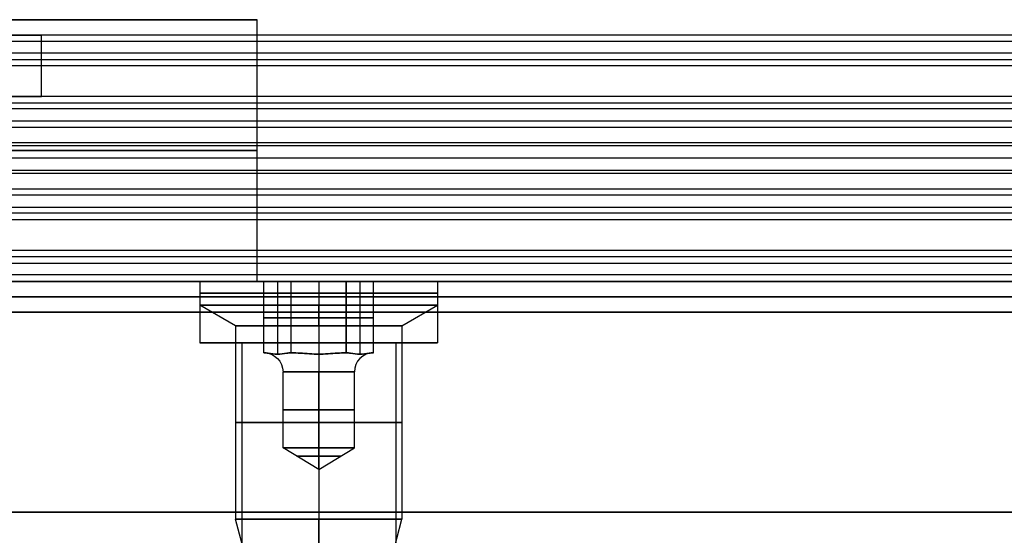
# Model space of a CAD drawing. Header units: millimetres. Extents: x -429 to 422, y -262 to 259.
# Tile 425 of 656: x -253 to -221, y 202 to 219. Entities that reach past the tile are written whole.
import ezdxf

# ---------------------------------------------------------------- set-up
doc = ezdxf.new("R2010")
doc.units = ezdxf.units.MM
doc.layers.add('Default', color=7, linetype='Continuous', true_color=0x000000)

msp = doc.modelspace()

# ---------------------------------------------------------------- linework, layer by layer
at = {"layer": 'Default'}
for p, q in [((-260.127, 218.565, 778.822), (-245.127, 218.565, 778.822)), ((-427.127, 210.065, 1342.822), (420.873, 210.065, 1342.822)), ((420.873, 210.065, 772.822), (-427.127, 210.065, 772.822)), ((420.873, 210.065, 1057.822), (-427.127, 210.065, 1057.822)), ((-261.127, 210.065, 778.822), (-245.127, 210.065, 778.822)), ((-246.991, 208.065, 880.822), (-245.627, 208.065, 880.822)), ((-243.127, 208.065, 876.959), (-243.127, 208.065, 878.322)), ((-243.127, 208.065, 883.322), (-243.127, 208.065, 884.686)), ((-240.627, 208.065, 880.822), (-239.264, 208.065, 880.822))]:
    msp.add_line(p, q, dxfattribs=at)
at = {"layer": 'Default', "color": 9, "true_color": 0xbebcba}
for p, q in [((-246.991, 210.065, 880.822), (-244.912, 210.065, 880.822)), ((-246.991, 210.065, 880.822), (-246.991, 209.292, 880.822)), ((-244.466, 210.065, 880.049), (-244.466, 207.702, 880.049)), ((-244.466, 210.065, 881.595), (-244.466, 207.702, 881.595)), ((-243.127, 210.065, 879.277), (-243.127, 207.702, 879.277)), ((-243.127, 210.065, 882.368), (-243.127, 207.702, 882.368)), ((-243.127, 210.065, 876.959), (-243.127, 210.065, 879.277)), ((-243.127, 210.065, 882.368), (-243.127, 210.065, 884.686)), ((-243.127, 210.065, 884.686), (-243.127, 209.292, 884.686)), ((-243.127, 210.065, 876.959), (-243.127, 209.292, 876.959)), ((-241.789, 210.065, 881.595), (-241.789, 207.702, 881.595)), ((-241.789, 210.065, 880.049), (-241.789, 207.702, 880.049)), ((-241.343, 210.065, 880.822), (-239.264, 210.065, 880.822)), ((-239.264, 210.065, 880.822), (-239.264, 209.292, 880.822)), ((-245.832, 208.623, 880.822), (-246.991, 209.292, 880.822)), ((-243.127, 208.623, 883.527), (-243.127, 209.292, 884.686)), ((-243.127, 208.623, 878.118), (-243.127, 209.292, 876.959)), ((-240.423, 208.623, 880.822), (-239.264, 209.292, 880.822)), ((-244.912, 208.883, 880.822), (-244.02, 208.883, 879.277)), ((-244.02, 208.883, 882.368), (-244.912, 208.883, 880.822)), ((-244.02, 208.883, 879.277), (-242.235, 208.883, 879.277)), ((-242.235, 208.883, 882.368), (-244.02, 208.883, 882.368)), ((-241.343, 208.883, 880.822), (-242.235, 208.883, 882.368)), ((-242.235, 208.883, 879.277), (-241.343, 208.883, 880.822)), ((-245.832, 208.623, 880.822), (-245.832, 202.338, 880.822)), ((-243.127, 208.623, 883.527), (-243.127, 202.338, 883.527)), ((-243.127, 208.623, 878.118), (-243.127, 202.338, 878.118)), ((-240.423, 208.623, 880.822), (-240.423, 202.338, 880.822)), ((-244.912, 207.747, 880.822), (-244.905, 207.747, 880.822)), ((-244.908, 207.747, 880.829), (-244.908, 207.747, 880.816)), ((-244.023, 207.747, 879.283), (-244.016, 207.747, 879.283)), ((-244.023, 207.747, 882.361), (-244.016, 207.747, 882.361)), ((-244.016, 207.747, 879.283), (-244.016, 207.747, 879.277)), ((-244.016, 207.747, 882.368), (-244.016, 207.747, 882.361)), ((-242.239, 207.747, 879.283), (-242.239, 207.747, 879.277)), ((-242.239, 207.747, 879.283), (-242.231, 207.747, 879.283)), ((-242.239, 207.747, 882.368), (-242.239, 207.747, 882.361)), ((-242.239, 207.747, 882.361), (-242.231, 207.747, 882.361)), ((-241.35, 207.747, 880.822), (-241.343, 207.747, 880.822)), ((-241.347, 207.747, 880.829), (-241.347, 207.747, 880.816)), ((-244.286, 204.656, 880.822), (-244.286, 207.128, 880.822)), ((-243.127, 204.656, 879.663), (-243.127, 207.128, 879.663)), ((-243.127, 204.656, 881.981), (-243.127, 207.128, 881.981)), ((-241.968, 204.656, 880.822), (-241.968, 207.128, 880.822)), ((-243.127, 203.959, 880.822), (-244.286, 204.656, 880.822)), ((-243.127, 203.959, 880.822), (-241.968, 204.656, 880.822)), ((-243.127, 203.959, 880.822), (-243.127, 204.656, 879.663)), ((-243.127, 203.959, 880.822), (-243.127, 204.656, 881.981)), ((-245.347, 200.528, 880.822), (-245.832, 202.338, 880.822)), ((-243.127, 201.024, 883.175), (-243.127, 202.338, 883.527)), ((-243.127, 200.034, 878.735), (-243.127, 202.338, 878.118)), ((-241.18, 199.511, 880.822), (-240.423, 202.338, 880.822))]:
    msp.add_line(p, q, dxfattribs=at)
at = {"layer": 'Default', "color": 9, "true_color": 0xbebcba, "extrusion": (0, -1, 0)}
for centre, radius in [((-243.127, 880.822, -209.678), 3.864), ((-243.127, 880.822, -205.48), 2.705)]:
    msp.add_circle(centre, radius, dxfattribs=at)
at = {"layer": 'Default', "color": 9, "true_color": 0xbebcba, "extrusion": (0, 1, 0)}
for centre, radius in [((243.127, 880.822, 205.892), 1.159), ((243.127, 880.822, 204.389), 0.715)]:
    msp.add_circle(centre, radius, dxfattribs=at)
for centre, radius, start, end in [((243.127, 880.822, 210.065), 3.864, 270, 90), ((243.127, 880.822, 209.292), 3.864, 90, 180), ((243.127, 880.822, 209.292), 3.864, 180, 270), ((243.127, 880.822, 208.623), 2.705, 270, 0), ((243.127, 880.822, 208.623), 2.705, 0, 90), ((243.127, 880.822, 207.747), 1.777, 359.5918, 0.4082), ((243.127, 880.822, 207.747), 1.777, 359.5918, 0.4082), ((243.127, 880.822, 207.747), 1.777, 299.5918, 300.4082), ((243.127, 880.822, 207.747), 1.777, 59.5918, 60.4082), ((243.127, 880.822, 207.747), 1.777, 59.5918, 60.4082), ((243.127, 880.822, 207.747), 1.777, 119.5918, 120.4082), ((243.127, 880.822, 207.747), 1.777, 239.5918, 240.4082), ((243.127, 880.822, 207.747), 1.777, 119.5918, 120.4082), ((243.127, 880.822, 207.747), 1.777, 179.5918, 180.4082), ((243.127, 880.822, 207.747), 1.777, 179.5918, 180.4082), ((243.127, 880.822, 204.656), 1.159, 270, 90), ((243.127, 880.822, 202.338), 2.705, 90, 180), ((243.127, 880.822, 202.338), 2.705, 180, 270)]:
    msp.add_arc(centre, radius, start, end, dxfattribs=at)
at = {"layer": 'Default', "color": 9, "true_color": 0xbebcba, "extrusion": (0, -1, 0)}
for centre, radius, start, end in [((-243.127, 880.822, -210.065), 3.864, 270, 0), ((-243.127, 880.822, -210.065), 3.864, 0, 90), ((-243.127, 880.822, -209.292), 3.864, 90, 180), ((-243.127, 880.822, -209.292), 3.864, 180, 270), ((-243.127, 880.822, -208.623), 2.705, 270, 0), ((-243.127, 880.822, -208.623), 2.705, 0, 90), ((-243.127, 880.822, -207.128), 1.159, 90, 270), ((-243.127, 880.822, -207.128), 1.159, 270, 90), ((-243.127, 880.822, -204.656), 1.159, 0, 90), ((-243.127, 880.822, -204.656), 1.159, 270, 0), ((-243.127, 880.822, -202.338), 2.705, 90, 180), ((-243.127, 880.822, -202.338), 2.705, 180, 270)]:
    msp.add_arc(centre, radius, start, end, dxfattribs=at)
at = {"layer": 'Default', "color": 9, "true_color": 0xbebcba, "extrusion": (0, 0, -1)}
msp.add_arc((244.905, 207.128, -880.822), 0.618, 90, 180, dxfattribs=at)
at = {"layer": 'Default', "color": 9, "true_color": 0xbebcba, "extrusion": (-1, 0, 0)}
msp.add_arc((-207.128, 882.599, 243.127), 0.618, 202.0243, 270, dxfattribs=at)
at = {"layer": 'Default', "color": 9, "true_color": 0xbebcba, "extrusion": (1, 0, 0)}
msp.add_arc((207.128, 879.045, -243.127), 0.618, 22.0243, 90, dxfattribs=at)
at = {"layer": 'Default', "color": 9, "true_color": 0xbebcba}
msp.add_arc((-241.35, 207.128, 880.822), 0.618, 90, 180, dxfattribs=at)
at = {"layer": 'Default'}
for points in [[(-245.127, 218.565, 772.822), (-295.127, 218.565, 772.822), (-345.127, 218.565, 772.822)], [(-345.127, 218.565, 784.822), (-295.127, 218.565, 784.822), (-245.127, 218.565, 784.822)], [(-245.127, 210.065, 772.822), (-245.127, 214.315, 772.822), (-245.127, 218.565, 772.822)], [(-245.127, 218.565, 784.822), (-245.127, 218.565, 778.822), (-245.127, 218.565, 772.822)], [(-245.127, 210.065, 784.822), (-245.127, 214.315, 784.822), (-245.127, 218.565, 784.822)], [(-245.127, 210.065, 778.822), (-245.127, 214.315, 778.822), (-245.127, 218.565, 778.822)], [(396.873, 218.065, 1198.214), (-3.127, 218.065, 1198.214), (-403.127, 218.065, 1198.214)], [(396.873, 218.065, 1211.822), (-3.127, 218.065, 1211.822), (-403.127, 218.065, 1211.822)], [(396.873, 217.854, 1212.717), (-3.127, 217.854, 1212.717), (-403.127, 217.854, 1212.717)], [(-213.047, 218.065, 1205.018), (-232.627, 218.065, 1205.018), (-252.208, 218.065, 1205.018)], [(-252.127, 216.065, 1204.214), (-252.127, 217.065, 1204.214), (-252.127, 218.065, 1204.214)], [(396.873, 217.479, 1196.8), (-3.127, 217.479, 1196.8), (-403.127, 217.479, 1196.8)], [(396.873, 217.265, 1213.422), (-3.127, 217.265, 1213.422), (-403.127, 217.265, 1213.422)], [(396.873, 217.065, 1242.822), (-3.127, 217.065, 1242.822), (-403.127, 217.065, 1242.822)], [(396.873, 217.065, 1240.822), (-3.127, 217.065, 1240.822), (-403.127, 217.065, 1240.822)], [(396.873, 217.065, 1241.822), (-3.127, 217.065, 1241.822), (-403.127, 217.065, 1241.822)], [(396.873, 216.065, 1196.214), (-3.127, 216.065, 1196.214), (-403.127, 216.065, 1196.214)], [(396.873, 216.065, 1198.214), (-3.127, 216.065, 1198.214), (-403.127, 216.065, 1198.214)], [(396.873, 216.065, 1211.714), (-3.127, 216.065, 1211.714), (-403.127, 216.065, 1211.714)], [(396.873, 216.065, 1223.322), (-3.127, 216.065, 1223.322), (-403.127, 216.065, 1223.322)], [(396.873, 216.065, 1215.822), (-3.127, 216.065, 1215.822), (-403.127, 216.065, 1215.822)], [(396.873, 216.065, 1219.572), (-3.127, 216.065, 1219.572), (-403.127, 216.065, 1219.572)], [(-213.057, 216.065, 1204.964), (-232.627, 216.065, 1204.964), (-252.197, 216.065, 1204.964)], [(396.873, 215.854, 1224.217), (-3.127, 215.854, 1224.217), (-403.127, 215.854, 1224.217)], [(396.873, 215.665, 1214.622), (-3.127, 215.665, 1214.622), (-403.127, 215.665, 1214.622)], [(396.873, 215.265, 1224.922), (-3.127, 215.265, 1224.922), (-403.127, 215.265, 1224.922)], [(396.873, 215.065, 1215.822), (-3.127, 215.065, 1215.822), (-403.127, 215.065, 1215.822)], [(396.873, 214.565, 1242.822), (-3.127, 214.565, 1242.822), (-403.127, 214.565, 1242.822)], [(396.873, 214.565, 1240.822), (-3.127, 214.565, 1240.822), (-403.127, 214.565, 1240.822)], [(396.873, 214.465, 1212.914), (-3.127, 214.465, 1212.914), (-403.127, 214.465, 1212.914)], [(-245.127, 214.315, 772.822), (-295.127, 214.315, 772.822), (-345.127, 214.315, 772.822)], [(-345.127, 214.315, 784.822), (-295.127, 214.315, 784.822), (-245.127, 214.315, 784.822)], [(-245.127, 214.315, 784.822), (-245.127, 214.315, 778.822), (-245.127, 214.315, 772.822)], [(396.873, 214.065, 1223.214), (-3.127, 214.065, 1223.214), (-403.127, 214.065, 1223.214)], [(396.873, 214.065, 1215.822), (-3.127, 214.065, 1215.822), (-403.127, 214.065, 1215.822)], [(396.873, 214.065, 1219.518), (-3.127, 214.065, 1219.518), (-403.127, 214.065, 1219.518)], [(396.873, 214.065, 1215.822), (-3.127, 214.065, 1215.822), (-403.127, 214.065, 1215.822)], [(396.873, 214.065, 1223.214), (-3.127, 214.065, 1223.214), (-403.127, 214.065, 1223.214)], [(396.873, 214.065, 1219.518), (-3.127, 214.065, 1219.518), (-403.127, 214.065, 1219.518)], [(396.873, 213.665, 1226.122), (-3.127, 213.665, 1226.122), (-403.127, 213.665, 1226.122)], [(396.873, 213.565, 1196.214), (-3.127, 213.565, 1196.214), (-403.127, 213.565, 1196.214)], [(396.873, 213.565, 1198.214), (-3.127, 213.565, 1198.214), (-403.127, 213.565, 1198.214)], [(396.873, 213.065, 1223.214), (-3.127, 213.065, 1223.214), (-403.127, 213.065, 1223.214)], [(396.873, 212.865, 1214.114), (-3.127, 212.865, 1214.114), (-403.127, 212.865, 1214.114)], [(396.873, 212.465, 1224.414), (-3.127, 212.465, 1224.414), (-403.127, 212.465, 1224.414)], [(396.873, 212.276, 1214.819), (-3.127, 212.276, 1214.819), (-403.127, 212.276, 1214.819)], [(396.873, 212.065, 1215.714), (-3.127, 212.065, 1215.714), (-403.127, 212.065, 1215.714)], [(396.873, 212.065, 1223.214), (-3.127, 212.065, 1223.214), (-403.127, 212.065, 1223.214)], [(396.873, 212.065, 1219.464), (-3.127, 212.065, 1219.464), (-403.127, 212.065, 1219.464)], [(396.873, 212.065, 1242.822), (-3.127, 212.065, 1242.822), (-403.127, 212.065, 1242.822)], [(396.873, 212.065, 1240.822), (-3.127, 212.065, 1240.822), (-403.127, 212.065, 1240.822)], [(396.873, 212.065, 1227.322), (-3.127, 212.065, 1227.322), (-403.127, 212.065, 1227.322)], [(-216.057, 212.065, 1234.072), (-235.627, 212.065, 1234.072), (-255.197, 212.065, 1234.072)], [(396.873, 211.065, 1196.214), (-3.127, 211.065, 1196.214), (-403.127, 211.065, 1196.214)], [(396.873, 211.065, 1198.214), (-3.127, 211.065, 1198.214), (-403.127, 211.065, 1198.214)], [(396.873, 211.065, 1197.214), (-3.127, 211.065, 1197.214), (-403.127, 211.065, 1197.214)], [(396.873, 210.865, 1225.614), (-3.127, 210.865, 1225.614), (-403.127, 210.865, 1225.614)], [(396.873, 210.651, 1242.236), (-3.127, 210.651, 1242.236), (-403.127, 210.651, 1242.236)], [(396.873, 210.276, 1226.319), (-3.127, 210.276, 1226.319), (-403.127, 210.276, 1226.319)], [(396.873, 210.065, 1240.822), (-3.127, 210.065, 1240.822), (-403.127, 210.065, 1240.822)], [(396.873, 210.065, 1227.214), (-3.127, 210.065, 1227.214), (-403.127, 210.065, 1227.214)], [(-245.127, 210.065, 772.822), (-295.127, 210.065, 772.822), (-345.127, 210.065, 772.822)], [(-345.127, 210.065, 784.822), (-295.127, 210.065, 784.822), (-245.127, 210.065, 784.822)], [(-216.047, 210.065, 1234.018), (-235.627, 210.065, 1234.018), (-255.208, 210.065, 1234.018)], [(-246.991, 210.065, 880.822), (-246.991, 209.065, 880.822), (-246.991, 208.065, 880.822)], [(-245.127, 210.065, 784.822), (-245.127, 210.065, 778.822), (-245.127, 210.065, 772.822)], [(-243.127, 210.065, 884.686), (-243.127, 209.065, 884.686), (-243.127, 208.065, 884.686)], [(-243.127, 210.065, 876.959), (-243.127, 209.065, 876.959), (-243.127, 208.065, 876.959)], [(-239.264, 210.065, 880.822), (-239.264, 209.065, 880.822), (-239.264, 208.065, 880.822)], [(-427.127, 209.565, 1343.322), (-3.127, 209.565, 1343.322), (420.873, 209.565, 1343.322)], [(420.873, 209.565, 772.322), (-3.127, 209.565, 772.322), (-427.127, 209.565, 772.322)], [(-427.127, 209.065, 1343.822), (-3.127, 209.065, 1343.822), (420.873, 209.065, 1343.822)], [(420.873, 209.065, 771.822), (-3.127, 209.065, 771.822), (-427.127, 209.065, 771.822)], [(-245.627, 208.065, 880.822), (-245.627, 201.565, 880.822), (-245.627, 195.065, 880.822)], [(-243.127, 208.065, 883.322), (-243.127, 201.565, 883.322), (-243.127, 195.065, 883.322)], [(-243.127, 208.065, 878.322), (-243.127, 201.565, 878.322), (-243.127, 195.065, 878.322)], [(-240.627, 208.065, 880.822), (-240.627, 201.565, 880.822), (-240.627, 195.065, 880.822)], [(-427.127, 202.565, 1343.822), (-3.127, 202.565, 1343.822), (420.873, 202.565, 1343.822)], [(420.873, 202.565, 771.822), (-3.127, 202.565, 771.822), (-427.127, 202.565, 771.822)]]:
    msp.add_open_spline(points, degree=2, dxfattribs=at)
for points, weights, knots in [([(-256.127, 218.065, 1200.214), (-252.127, 218.065, 1200.214), (-252.127, 218.065, 1204.214), (-252.127, 218.065, 1208.214), (-256.127, 218.065, 1208.214)], [1, 0.707106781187, 1, 0.707106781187, 1], [-37.132741, -37.132741, -37.132741, -30.849556, -30.849556, -24.566371, -24.566371, -24.566371]), ([(-256.127, 216.065, 1208.214), (-252.127, 216.065, 1208.214), (-252.127, 216.065, 1204.214), (-252.127, 216.065, 1200.214), (-256.127, 216.065, 1200.214)], [1, 0.707106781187, 1, 0.707106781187, 1], [24.566371, 24.566371, 24.566371, 30.849556, 30.849556, 37.132741, 37.132741, 37.132741]), ([(-239.264, 210.065, 880.822), (-239.264, 210.065, 884.686), (-243.127, 210.065, 884.686), (-246.991, 210.065, 884.686), (-246.991, 210.065, 880.822), (-246.991, 210.065, 876.959), (-243.127, 210.065, 876.959), (-239.264, 210.065, 876.959), (-239.264, 210.065, 880.822)], [1, 0.707106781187, 1, 0.707106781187, 1, 0.707106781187, 1, 0.707106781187, 1], [7.853982, 7.853982, 7.853982, 15.707963, 15.707963, 23.561945, 23.561945, 31.415927, 31.415927, 39.269908, 39.269908, 39.269908]), ([(-239.264, 209.065, 880.822), (-239.264, 209.065, 884.686), (-243.127, 209.065, 884.686), (-246.991, 209.065, 884.686), (-246.991, 209.065, 880.822), (-246.991, 209.065, 876.959), (-243.127, 209.065, 876.959), (-239.264, 209.065, 876.959), (-239.264, 209.065, 880.822)], [1, 0.707106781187, 1, 0.707106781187, 1, 0.707106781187, 1, 0.707106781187, 1], [7.853982, 7.853982, 7.853982, 15.707963, 15.707963, 23.561945, 23.561945, 31.415927, 31.415927, 39.269908, 39.269908, 39.269908]), ([(-239.264, 208.065, 880.822), (-239.264, 208.065, 884.686), (-243.127, 208.065, 884.686), (-246.991, 208.065, 884.686), (-246.991, 208.065, 880.822), (-246.991, 208.065, 876.959), (-243.127, 208.065, 876.959), (-239.264, 208.065, 876.959), (-239.264, 208.065, 880.822)], [1, 0.707106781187, 1, 0.707106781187, 1, 0.707106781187, 1, 0.707106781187, 1], [7.853982, 7.853982, 7.853982, 15.707963, 15.707963, 23.561945, 23.561945, 31.415927, 31.415927, 39.269908, 39.269908, 39.269908]), ([(-240.627, 208.065, 880.822), (-240.627, 208.065, 883.322), (-243.127, 208.065, 883.322), (-245.627, 208.065, 883.322), (-245.627, 208.065, 880.822), (-245.627, 208.065, 878.322), (-243.127, 208.065, 878.322), (-240.627, 208.065, 878.322), (-240.627, 208.065, 880.822)], [1, 0.707106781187, 1, 0.707106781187, 1, 0.707106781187, 1, 0.707106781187, 1], [0, 0, 0, 5.497787, 5.497787, 10.995574, 10.995574, 16.493361, 16.493361, 21.991149, 21.991149, 21.991149])]:
    msp.add_rational_spline(points, weights, degree=2, knots=knots, dxfattribs=at)
at = {"layer": 'Default', "color": 9, "true_color": 0xbebcba}
for points in [[(-244.912, 210.065, 880.822), (-244.466, 210.065, 880.049), (-244.02, 210.065, 879.277)], [(-244.912, 207.747, 880.822), (-244.912, 208.906, 880.822), (-244.912, 210.065, 880.822)], [(-244.02, 210.065, 882.368), (-244.466, 210.065, 881.595), (-244.912, 210.065, 880.822)], [(-244.02, 210.065, 879.277), (-243.127, 210.065, 879.277), (-242.235, 210.065, 879.277)], [(-244.02, 207.747, 879.277), (-244.02, 208.906, 879.277), (-244.02, 210.065, 879.277)], [(-244.02, 207.747, 882.368), (-244.02, 208.906, 882.368), (-244.02, 210.065, 882.368)], [(-242.235, 210.065, 882.368), (-243.127, 210.065, 882.368), (-244.02, 210.065, 882.368)], [(-242.235, 210.065, 879.277), (-242.235, 208.906, 879.277), (-242.235, 207.747, 879.277)], [(-242.235, 207.747, 882.368), (-242.235, 208.906, 882.368), (-242.235, 210.065, 882.368)], [(-241.343, 210.065, 880.822), (-241.789, 210.065, 881.595), (-242.235, 210.065, 882.368)], [(-242.235, 210.065, 879.277), (-241.789, 210.065, 880.049), (-241.343, 210.065, 880.822)], [(-241.343, 207.747, 880.822), (-241.343, 208.906, 880.822), (-241.343, 210.065, 880.822)], [(-244.912, 207.747, 880.822), (-244.908, 207.747, 880.816), (-244.905, 207.747, 880.81)], [(-244.905, 207.747, 880.835), (-244.908, 207.747, 880.829), (-244.912, 207.747, 880.822)], [(-244.027, 207.747, 879.289), (-244.023, 207.747, 879.283), (-244.02, 207.747, 879.277)], [(-244.02, 207.747, 882.368), (-244.023, 207.747, 882.361), (-244.027, 207.747, 882.355)], [(-244.02, 207.747, 879.277), (-244.012, 207.747, 879.277), (-244.005, 207.747, 879.277)], [(-244.005, 207.747, 882.368), (-244.012, 207.747, 882.368), (-244.02, 207.747, 882.368)], [(-242.25, 207.747, 879.277), (-242.242, 207.747, 879.277), (-242.235, 207.747, 879.277)], [(-242.25, 207.747, 882.368), (-242.242, 207.747, 882.368), (-242.235, 207.747, 882.368)], [(-242.235, 207.747, 882.368), (-242.231, 207.747, 882.361), (-242.228, 207.747, 882.355)], [(-242.235, 207.747, 879.277), (-242.231, 207.747, 879.283), (-242.228, 207.747, 879.289)], [(-241.343, 207.747, 880.822), (-241.347, 207.747, 880.829), (-241.35, 207.747, 880.835)], [(-241.35, 207.747, 880.81), (-241.347, 207.747, 880.816), (-241.343, 207.747, 880.822)]]:
    msp.add_open_spline(points, degree=2, dxfattribs=at)
for points, knots in [([(-244.027, 207.747, 879.289), (-244.07, 207.747, 879.364), (-244.121, 207.741, 879.453), (-244.258, 207.722, 879.69), (-244.371, 207.702, 879.886), (-244.56, 207.702, 880.213), (-244.673, 207.722, 880.409), (-244.81, 207.741, 880.646), (-244.862, 207.747, 880.735), (-244.905, 207.747, 880.81)], [-2.276069, -2.276069, -2.276069, -2.276069, -1.921118, -1.921118, -1.138035, -1.138035, -0.354951, -0.354951, 0, 0, 0, 0]), ([(-244.905, 207.747, 880.835), (-244.862, 207.747, 880.909), (-244.81, 207.741, 880.998), (-244.673, 207.722, 881.235), (-244.56, 207.702, 881.431), (-244.371, 207.702, 881.759), (-244.258, 207.722, 881.954), (-244.121, 207.741, 882.192), (-244.07, 207.747, 882.281), (-244.027, 207.747, 882.355)], [-2.276069, -2.276069, -2.276069, -2.276069, -1.921118, -1.921118, -1.138035, -1.138035, -0.354951, -0.354951, 0, 0, 0, 0]), ([(-243.127, 207.702, 879.277), (-243.316, 207.702, 879.277), (-243.542, 207.722, 879.277), (-243.817, 207.741, 879.277), (-243.919, 207.747, 879.277), (-244.005, 207.747, 879.277)], [-1.138035, -1.138035, -1.138035, -1.138035, -0.354951, -0.354951, 0, 0, 0, 0]), ([(-244.005, 207.747, 882.368), (-243.919, 207.747, 882.368), (-243.817, 207.741, 882.368), (-243.542, 207.722, 882.368), (-243.316, 207.702, 882.368), (-243.127, 207.702, 882.368)], [-2.276069, -2.276069, -2.276069, -2.276069, -1.921118, -1.921118, -1.138035, -1.138035, -1.138035, -1.138035]), ([(-242.25, 207.747, 879.277), (-242.335, 207.747, 879.277), (-242.438, 207.741, 879.277), (-242.712, 207.722, 879.277), (-242.938, 207.702, 879.277), (-243.127, 207.702, 879.277)], [-1.138035, -1.138035, -1.138035, -1.138035, -0.783084, -0.783084, 0, 0, 0, 0]), ([(-243.127, 207.702, 882.368), (-242.938, 207.702, 882.368), (-242.712, 207.722, 882.368), (-242.438, 207.741, 882.368), (-242.335, 207.747, 882.368), (-242.25, 207.747, 882.368)], [-1.138035, -1.138035, -1.138035, -1.138035, -0.354951, -0.354951, 0, 0, 0, 0]), ([(-242.228, 207.747, 882.355), (-242.185, 207.747, 882.281), (-242.134, 207.741, 882.192), (-241.997, 207.722, 881.954), (-241.884, 207.702, 881.759), (-241.694, 207.702, 881.431), (-241.581, 207.722, 881.235), (-241.444, 207.741, 880.998), (-241.393, 207.747, 880.909), (-241.35, 207.747, 880.835)], [-2.276069, -2.276069, -2.276069, -2.276069, -1.921118, -1.921118, -1.138035, -1.138035, -0.354951, -0.354951, 0, 0, 0, 0]), ([(-241.35, 207.747, 880.81), (-241.393, 207.747, 880.735), (-241.444, 207.741, 880.646), (-241.581, 207.722, 880.409), (-241.694, 207.702, 880.213), (-241.884, 207.702, 879.886), (-241.997, 207.722, 879.69), (-242.134, 207.741, 879.453), (-242.185, 207.747, 879.364), (-242.228, 207.747, 879.289)], [-2.276069, -2.276069, -2.276069, -2.276069, -1.921118, -1.921118, -1.138035, -1.138035, -0.354951, -0.354951, 0, 0, 0, 0])]:
    msp.add_open_spline(points, degree=3, knots=knots, dxfattribs=at)

doc.saveas('drawing.dxf')
